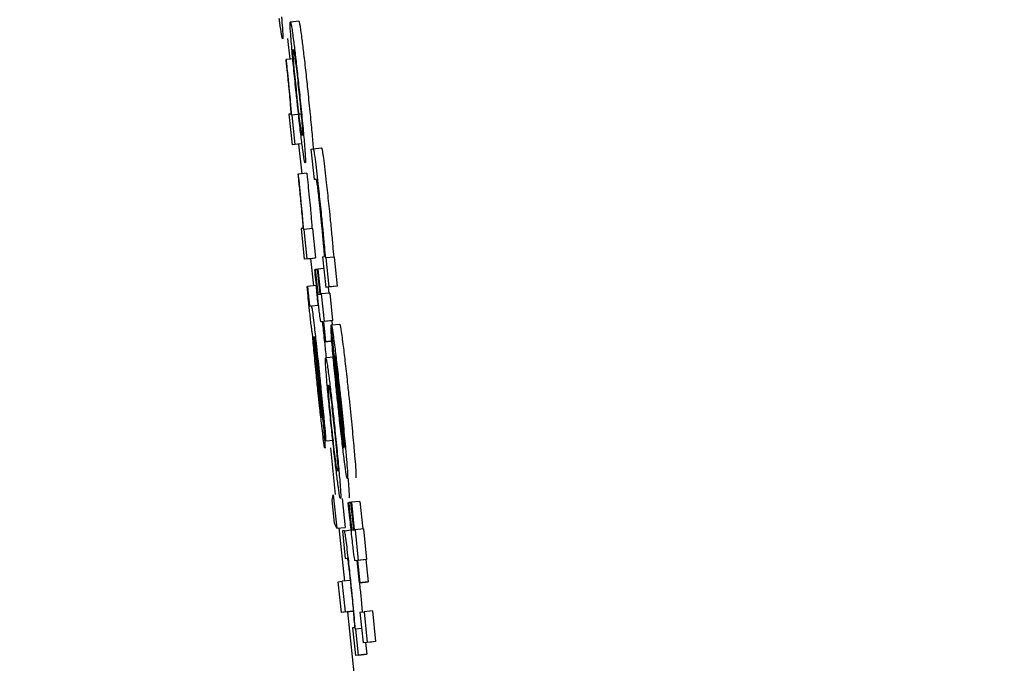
# Model space of a CAD drawing. Header units: inches. Extents: x 170 to 312, y 215 to 248.
# Tile 320 of 656: x 210.2464 to 210.2694, y 243.6562 to 243.6713. Entities that reach past the tile are written whole.
import ezdxf

# ---------------------------------------------------------------- set-up
doc = ezdxf.new("R2010")
doc.units = ezdxf.units.IN
doc.header["$LTSCALE"] = 0.25
doc.header["$MEASUREMENT"] = 0
doc.layers.add('ANNOTATIONS', color=1, linetype='Continuous')
doc.layers.add('MOTOR RH', color=7, linetype='Continuous')
doc.styles.add('ARIAL', font='arial.ttf', dxfattribs={"height": 0.09375})
doc.dimstyles.new('STANDARD$0', dxfattribs={"dimtxt": 0.09375, "dimasz": 0.09375, "dimexe": 0.03125, "dimexo": 0.046875, "dimgap": 0.09, "dimtad": 0, "dimtih": 1, "dimtoh": 1, "dimdec": 4, "dimzin": 0, "dimdsep": 46, "dimtxsty": 'ARIAL', "dimcen": 0.09, "dimadec": 0, "dimazin": 0, "dimtfac": 1, "dimtdec": 4, "dimtofl": 0, "dimtmove": 0, "dimatfit": 1, "dimfxl": 1, "dimtolj": 1, "dimtzin": 0, "dimarcsym": 0})

# ---------------------------------------------------------------- blocks, each defined once
blk = doc.blocks.new('*D28')
at = {"layer": 'ANNOTATIONS', "color": 0, "lineweight": -2, "transparency": 16777216}
for p, q in [((209.952995, 244.125047), (211.798957, 244.125047)), ((211.767707, 244.031297), (211.767707, 242.331666)), ((211.767707, 240.197174), (211.767707, 241.896805)), ((211.037182, 240.103424), (211.798957, 240.103424))]:
    blk.add_line(p, q, dxfattribs=at)
at = {"layer": 'ANNOTATIONS', "color": 0, "transparency": 16777216}
for points in [[(211.752082, 244.031297), (211.783332, 244.031297), (211.767707, 244.125047)], [(211.752082, 240.197174), (211.783332, 240.197174), (211.767707, 240.103424)]]:
    blk.add_solid(points, dxfattribs=at)
at = {"layer": 'defpoints', "color": 0, "transparency": 16777216}
for p in [(209.90612, 244.125047), (210.990307, 240.103424), (211.767707, 240.103424)]:
    blk.add_point(p, dxfattribs=at)
at = {"layer": 'ANNOTATIONS', "color": 0, "transparency": 16777216, "insert": (211.767707, 242.114236), "char_height": 0.09375, "attachment_point": 5, "style": 'ARIAL'}
blk.add_mtext('\\A1;OPENING\\PHEIGHT', dxfattribs=at)
blk = doc.blocks.new('*D29')
at = {"layer": 'ANNOTATIONS', "color": 0, "lineweight": -2, "transparency": 16777216}
for p, q in [((209.952995, 244.96103), (212.453946, 244.96103)), ((212.422696, 244.86728), (212.422696, 242.749657)), ((212.422696, 240.197174), (212.422696, 242.314797)), ((211.957527, 240.103424), (212.453946, 240.103424))]:
    blk.add_line(p, q, dxfattribs=at)
at = {"layer": 'ANNOTATIONS', "color": 0, "transparency": 16777216}
for points in [[(212.407071, 244.86728), (212.438321, 244.86728), (212.422696, 244.96103)], [(212.407071, 240.197174), (212.438321, 240.197174), (212.422696, 240.103424)]]:
    blk.add_solid(points, dxfattribs=at)
at = {"layer": 'defpoints', "color": 0, "transparency": 16777216}
for p in [(209.90612, 244.96103), (211.910652, 240.103424), (212.422696, 240.103424)]:
    blk.add_point(p, dxfattribs=at)
at = {"layer": 'ANNOTATIONS', "color": 0, "transparency": 16777216, "insert": (212.422696, 242.532227), "char_height": 0.09375, "attachment_point": 5, "style": 'ARIAL'}
blk.add_mtext('\\A1;TOTAL\\PHEIGHT', dxfattribs=at)

msp = doc.modelspace()

# ---------------------------------------------------------------- linework, layer by layer
at = {"layer": 'MOTOR RH'}
for p, q in [((210.25269, 243.671224), (210.252886, 243.671244)), ((210.252623, 243.670837), (210.252674, 243.67035)), ((210.252595, 243.670342), (210.252583, 243.670341)), ((210.252791, 243.670363), (210.252595, 243.670342)), ((210.252694, 243.669072), (210.252657, 243.669068)), ((210.252657, 243.669068), (210.252732, 243.668353)), ((210.25273, 243.669047), (210.252719, 243.669045)), ((210.252926, 243.669067), (210.25273, 243.669047)), ((210.252802, 243.668362), (210.25273, 243.669047)), ((210.252927, 243.668374), (210.252732, 243.668353)), ((210.252802, 243.668362), (210.252732, 243.668353)), ((210.252882, 243.668369), (210.252954, 243.667678)), ((210.253212, 243.6684), (210.253223, 243.668261)), ((210.253175, 243.668255), (210.253222, 243.668261)), ((210.25325, 243.667541), (210.253175, 243.668255)), ((210.253222, 243.668261), (210.253418, 243.668282)), ((210.252877, 243.66767), (210.252864, 243.667669)), ((210.253072, 243.667691), (210.252877, 243.66767)), ((210.253296, 243.667546), (210.25325, 243.667541)), ((210.252975, 243.666401), (210.252938, 243.666396)), ((210.252938, 243.666396), (210.253013, 243.665681)), ((210.253011, 243.666375), (210.253, 243.666373)), ((210.253207, 243.666395), (210.253011, 243.666375)), ((210.253083, 243.66569), (210.253011, 243.666375)), ((210.253207, 243.666395), (210.253279, 243.665711)), ((210.253208, 243.665702), (210.253013, 243.665681)), ((210.253083, 243.66569), (210.253013, 243.665681)), ((210.253083, 243.66569), (210.253279, 243.665711)), ((210.253162, 243.665697), (210.253228, 243.665061)), ((210.253279, 243.665711), (210.253208, 243.665702)), ((210.25344, 243.665739), (210.253484, 243.665745)), ((210.25344, 243.665739), (210.253515, 243.665025)), ((210.253506, 243.66571), (210.253514, 243.665711)), ((210.25371, 243.665732), (210.253514, 243.665711)), ((210.253514, 243.665711), (210.253586, 243.665034)), ((210.25371, 243.665732), (210.253781, 243.665055)), ((210.25326, 243.665438), (210.253271, 243.665439)), ((210.253322, 243.665445), (210.253271, 243.665439)), ((210.253321, 243.665446), (210.253332, 243.665447)), ((210.253382, 243.664866), (210.253321, 243.665446)), ((210.253469, 243.665462), (210.253332, 243.665447)), ((210.253332, 243.665447), (210.253393, 243.664868)), ((210.253079, 243.665045), (210.25309, 243.665046)), ((210.253285, 243.665067), (210.25309, 243.665046)), ((210.253711, 243.665046), (210.253515, 243.665025)), ((210.253586, 243.665034), (210.253515, 243.665025)), ((210.253574, 243.665031), (210.253589, 243.664889)), ((210.253781, 243.665055), (210.253586, 243.665034)), ((210.253781, 243.665055), (210.253711, 243.665046)), ((210.253339, 243.664861), (210.253382, 243.664866)), ((210.253393, 243.664868), (210.253411, 243.66487)), ((210.253607, 243.664891), (210.253411, 243.66487)), ((210.253411, 243.66487), (210.253479, 243.664227)), ((210.253607, 243.664891), (210.253674, 243.664248)), ((210.253144, 243.664585), (210.25318, 243.66459)), ((210.25318, 243.66459), (210.253348, 243.664608)), ((210.25345, 243.664223), (210.253409, 243.664218)), ((210.253409, 243.664218), (210.253409, 243.664218)), ((210.253499, 243.663754), (210.25345, 243.664223)), ((210.253657, 243.664245), (210.253461, 243.664225)), ((210.253479, 243.664227), (210.253461, 243.664225)), ((210.253461, 243.664225), (210.25351, 243.663756)), ((210.253674, 243.664248), (210.253479, 243.664227)), ((210.253674, 243.664248), (210.253657, 243.664245)), ((210.253657, 243.664245), (210.253667, 243.66415)), ((210.253646, 243.66408), (210.253637, 243.664079)), ((210.253637, 243.664079), (210.253713, 243.663364)), ((210.253941, 243.661267), (210.25364, 243.664132)), ((210.253646, 243.664148), (210.253842, 243.664168)), ((210.253229, 243.663872), (210.253238, 243.663873)), ((210.253678, 243.663773), (210.253499, 243.663754)), ((210.25351, 243.663756), (210.253499, 243.663754)), ((210.25351, 243.663756), (210.253678, 243.663774)), ((210.253281, 243.663445), (210.253339, 243.662883)), ((210.253287, 243.663487), (210.253347, 243.662899)), ((210.253514, 243.663383), (210.25371, 243.663404)), ((210.253721, 243.663365), (210.253713, 243.663364)), ((210.253949, 243.661298), (210.253725, 243.663434)), ((210.253508, 243.661437), (210.253433, 243.662152)), ((210.253508, 243.661437), (210.253704, 243.661458)), ((210.253624, 243.66128), (210.253739, 243.660184)), ((210.253666, 243.660055), (210.253689, 243.660178)), ((210.253689, 243.660178), (210.253771, 243.659401)), ((210.253896, 243.660095), (210.253967, 243.659421)), ((210.253723, 243.659515), (210.253666, 243.660055)), ((210.254042, 243.659997), (210.254053, 243.659998)), ((210.254103, 243.660004), (210.254053, 243.659998)), ((210.254103, 243.660005), (210.254114, 243.660006)), ((210.254171, 243.659361), (210.254103, 243.660005)), ((210.25431, 243.660027), (210.254114, 243.660006)), ((210.254114, 243.660006), (210.254182, 243.659363)), ((210.25431, 243.660027), (210.254378, 243.659384)), ((210.253771, 243.659401), (210.253723, 243.659515)), ((210.253771, 243.659401), (210.253967, 243.659421)), ((210.25382, 243.659406), (210.25395, 243.658167)), ((210.254395, 243.659386), (210.2542, 243.659365)), ((210.254395, 243.659386), (210.254471, 243.658671)), ((210.253951, 243.659342), (210.253904, 243.659336)), ((210.253904, 243.659336), (210.253971, 243.658693)), ((210.253951, 243.659342), (210.254109, 243.659359)), ((210.254128, 243.659355), (210.254171, 243.659361)), ((210.254182, 243.659363), (210.2542, 243.659365)), ((210.2542, 243.659365), (210.254275, 243.65865)), ((210.253971, 243.658693), (210.254017, 243.658699)), ((210.254246, 243.658647), (210.254205, 243.658641)), ((210.254205, 243.658641), (210.254205, 243.658641)), ((210.254301, 243.658126), (210.254246, 243.658647)), ((210.254453, 243.658668), (210.254257, 243.658648)), ((210.254275, 243.65865), (210.254257, 243.658648)), ((210.254257, 243.658648), (210.254312, 243.658127)), ((210.254471, 243.658671), (210.254275, 243.65865)), ((210.254471, 243.658671), (210.254453, 243.658668)), ((210.254453, 243.658668), (210.254508, 243.658147)), ((210.253805, 243.658149), (210.253901, 243.658162)), ((210.25388, 243.657435), (210.253805, 243.658149)), ((210.254097, 243.658182), (210.253901, 243.658162)), ((210.253976, 243.657447), (210.253901, 243.658162)), ((210.254497, 243.658146), (210.254301, 243.658126)), ((210.254312, 243.658127), (210.254301, 243.658126)), ((210.254312, 243.658127), (210.254508, 243.658147)), ((210.254508, 243.658147), (210.254497, 243.658146)), ((210.254352, 243.657635), (210.254369, 243.657444)), ((210.254076, 243.657455), (210.25388, 243.657435)), ((210.253976, 243.657447), (210.25388, 243.657435)), ((210.253976, 243.657447), (210.254172, 243.657467)), ((210.254025, 243.65745), (210.254332, 243.654521)), ((210.254172, 243.657467), (210.254076, 243.657455)), ((210.254313, 243.657437), (210.25441, 243.65745)), ((210.254313, 243.657437), (210.254388, 243.656723)), ((210.254605, 243.65747), (210.25441, 243.65745)), ((210.25441, 243.65745), (210.254485, 243.656735)), ((210.254605, 243.65747), (210.25468, 243.656755)), ((210.254186, 243.657078), (210.254142, 243.657072)), ((210.254142, 243.657072), (210.254209, 243.656429)), ((210.254216, 243.657047), (210.254207, 243.657046)), ((210.254352, 243.657062), (210.254216, 243.657047)), ((210.25428, 243.656438), (210.254216, 243.657047)), ((210.254584, 243.656743), (210.254388, 243.656723)), ((210.254485, 243.656735), (210.254388, 243.656723)), ((210.254447, 243.656729), (210.254476, 243.656458)), ((210.25468, 243.656755), (210.254485, 243.656735)), ((210.25468, 243.656755), (210.254584, 243.656743)), ((210.254405, 243.656449), (210.254209, 243.656429)), ((210.25428, 243.656438), (210.254209, 243.656429)), ((210.25428, 243.656438), (210.254476, 243.656458)), ((210.254476, 243.656458), (210.254405, 243.656449))]:
    msp.add_line(p, q, dxfattribs=at)
for points, knots in [([(210.25248, 243.671344), (210.252488, 243.67125), (210.252508, 243.671013), (210.252515, 243.67085), (210.25251, 243.670833), (210.252507, 243.670825)], [0, 0, 0, 0, 0.27645, 0.692135, 1, 1, 1, 1]), ([(210.252507, 243.670825), (210.2525, 243.670841), (210.252488, 243.67087), (210.252454, 243.671109), (210.252433, 243.671273), (210.252429, 243.671304)], [0, 0, 0, 0, 0.524418, 0.909795, 1, 1, 1, 1]), ([(210.25271, 243.670765), (210.252703, 243.670847), (210.252686, 243.671072), (210.252682, 243.671204), (210.252688, 243.671218), (210.25269, 243.671224)], [0, 0, 0, 0, 0.264169, 0.72667, 1, 1, 1, 1]), ([(210.25269, 243.671224), (210.252697, 243.671211), (210.252709, 243.671187), (210.252746, 243.670912), (210.252762, 243.670792)], [0, 0, 0, 0, 0.564784, 1, 1, 1, 1]), ([(210.252886, 243.671244), (210.252892, 243.671231), (210.252905, 243.671208), (210.252942, 243.670932), (210.252958, 243.670812)], [0, 0, 0, 0, 0.564776, 1, 1, 1, 1]), ([(210.252825, 243.669575), (210.252807, 243.669746), (210.252771, 243.67009), (210.252732, 243.670502), (210.252716, 243.67069), (210.25271, 243.670765)], [0, 0, 0, 0, 0.37428, 0.75093, 1, 1, 1, 1]), ([(210.252762, 243.670792), (210.252776, 243.670685), (210.252802, 243.670472), (210.252852, 243.670034), (210.252884, 243.66973), (210.2529, 243.669584)], [0, 0, 0, 0, 0.341491, 0.684238, 1, 1, 1, 1]), ([(210.252958, 243.670812), (210.252971, 243.670706), (210.252998, 243.670493), (210.253047, 243.670054), (210.25308, 243.66975), (210.253095, 243.669605)], [0, 0, 0, 0, 0.341502, 0.684244, 1, 1, 1, 1]), ([(210.252767, 243.670297), (210.252762, 243.670364), (210.252748, 243.670549), (210.252753, 243.670577), (210.252757, 243.67058), (210.252758, 243.670581)], [0, 0, 0, 0, 0.333361, 0.921926, 1, 1, 1, 1]), ([(210.252758, 243.670581), (210.252761, 243.670575), (210.252768, 243.670563), (210.252786, 243.670454), (210.252802, 243.670334), (210.252804, 243.670319)], [0, 0, 0, 0, 0.408967, 0.922235, 1, 1, 1, 1]), ([(210.252583, 243.670341), (210.252585, 243.670315), (210.252591, 243.670265), (210.252599, 243.670183), (210.252605, 243.670126), (210.252609, 243.670095)], [0, 0, 0, 0, 0.309537, 0.618739, 1, 1, 1, 1]), ([(210.252624, 243.670078), (210.252616, 243.670154), (210.252606, 243.670243), (210.252597, 243.67033), (210.252595, 243.670342)], [0, 0, 0, 0, 0.865376, 1, 1, 1, 1]), ([(210.252836, 243.669576), (210.252826, 243.669674), (210.252805, 243.66987), (210.252781, 243.670123), (210.252771, 243.670242), (210.252767, 243.670297)], [0, 0, 0, 0, 0.348181, 0.697432, 1, 1, 1, 1]), ([(210.252804, 243.670319), (210.252812, 243.670256), (210.252828, 243.670132), (210.252859, 243.669863), (210.252879, 243.669672), (210.252889, 243.669579)], [0, 0, 0, 0, 0.339056, 0.680161, 1, 1, 1, 1]), ([(210.252609, 243.670095), (210.252622, 243.66997), (210.252645, 243.669744), (210.252673, 243.669453), (210.252683, 243.669328), (210.252688, 243.669267)], [0, 0, 0, 0, 0.390526, 0.705998, 1, 1, 1, 1]), ([(210.252719, 243.669045), (210.25271, 243.669155), (210.252697, 243.669327), (210.252665, 243.669678), (210.25264, 243.669923), (210.252626, 243.670058), (210.252624, 243.670078)], [0, 0, 0, 0, 0.447428, 0.699992, 0.954886, 1, 1, 1, 1]), ([(210.25296, 243.668383), (210.252946, 243.668498), (210.252917, 243.668729), (210.252868, 243.669167), (210.252838, 243.669455), (210.252825, 243.669575)], [0, 0, 0, 0, 0.3678999, 0.7377895, 1, 1, 1, 1]), ([(210.252919, 243.668852), (210.25291, 243.668923), (210.252892, 243.669066), (210.252861, 243.669336), (210.252843, 243.66951), (210.252836, 243.669576)], [0, 0, 0, 0, 0.3817879, 0.767048, 1, 1, 1, 1]), ([(210.252889, 243.669579), (210.252903, 243.669448), (210.252926, 243.669227), (210.252951, 243.66896), (210.252967, 243.668758), (210.252976, 243.668598), (210.252971, 243.668584), (210.252968, 243.668574)], [0, 0, 0, 0, 0.191752, 0.321579, 0.451258, 0.660125, 1, 1, 1, 1]), ([(210.2529, 243.669584), (210.252918, 243.669402), (210.252956, 243.669038), (210.252995, 243.668624), (210.253011, 243.668441), (210.253016, 243.668379)], [0, 0, 0, 0, 0.395803, 0.794663, 1, 1, 1, 1]), ([(210.253095, 243.669605), (210.253114, 243.669423), (210.253152, 243.669058), (210.253191, 243.668645), (210.253207, 243.668462), (210.253212, 243.6684)], [0, 0, 0, 0, 0.395797, 0.794651, 1, 1, 1, 1]), ([(210.252688, 243.669267), (210.252692, 243.669222), (210.252702, 243.669082), (210.252697, 243.669076), (210.252694, 243.669072)], [0, 0, 0, 0, 0.3237056, 1, 1, 1, 1]), ([(210.252968, 243.668574), (210.252965, 243.668579), (210.252957, 243.668589), (210.25294, 243.668691), (210.252922, 243.66883), (210.252919, 243.668852)], [0, 0, 0, 0, 0.374945, 0.89722, 1, 1, 1, 1]), ([(210.253036, 243.667932), (210.253032, 243.667938), (210.253022, 243.667954), (210.252995, 243.668114), (210.252967, 243.668332), (210.25296, 243.668383)], [0, 0, 0, 0, 0.332309, 0.844563, 1, 1, 1, 1]), ([(210.253016, 243.668379), (210.253023, 243.668297), (210.25304, 243.668078), (210.253044, 243.66795), (210.253038, 243.667937), (210.253036, 243.667932)], [0, 0, 0, 0, 0.271127, 0.727307, 1, 1, 1, 1]), ([(210.253222, 243.668261), (210.253228, 243.66825), (210.253236, 243.668232), (210.253264, 243.668035), (210.253296, 243.667773), (210.253338, 243.667403), (210.253367, 243.667129), (210.253384, 243.666966)], [0, 0, 0, 0, 0.294698, 0.462653, 0.632, 0.780784, 1, 1, 1, 1]), ([(210.253418, 243.668282), (210.253423, 243.66827), (210.253431, 243.668253), (210.25346, 243.668056), (210.253492, 243.667794), (210.253534, 243.667424), (210.253563, 243.66715), (210.25358, 243.666986)], [0, 0, 0, 0, 0.294698, 0.462664, 0.631999, 0.780782, 1, 1, 1, 1]), ([(210.252864, 243.667669), (210.252866, 243.667643), (210.252872, 243.667593), (210.25288, 243.667511), (210.252886, 243.667454), (210.25289, 243.667423)], [0, 0, 0, 0, 0.309538, 0.618714, 1, 1, 1, 1]), ([(210.252905, 243.667406), (210.252897, 243.667483), (210.252887, 243.667571), (210.252878, 243.667658), (210.252877, 243.66767)], [0, 0, 0, 0, 0.86542, 1, 1, 1, 1]), ([(210.253072, 243.667691), (210.253077, 243.667647), (210.253086, 243.66756), (210.253096, 243.667471), (210.253101, 243.667427)], [0, 0, 0, 0, 0.498424, 1, 1, 1, 1]), ([(210.253392, 243.666785), (210.253382, 243.666884), (210.253364, 243.667052), (210.25334, 243.667267), (210.25332, 243.667421), (210.253304, 243.667531), (210.253299, 243.667541), (210.253296, 243.667546)], [0, 0, 0, 0, 0.21613, 0.367422, 0.519132, 0.712339, 1, 1, 1, 1]), ([(210.25289, 243.667423), (210.252903, 243.667298), (210.252926, 243.667072), (210.252954, 243.666781), (210.252964, 243.666656), (210.252969, 243.666595)], [0, 0, 0, 0, 0.390521, 0.705993, 1, 1, 1, 1]), ([(210.253, 243.666373), (210.252991, 243.666483), (210.252978, 243.666655), (210.252946, 243.667006), (210.252921, 243.667251), (210.252907, 243.667386), (210.252905, 243.667406)], [0, 0, 0, 0, 0.447433, 0.699983, 0.954886, 1, 1, 1, 1]), ([(210.253101, 243.667427), (210.253111, 243.667326), (210.253132, 243.667126), (210.253162, 243.666806), (210.253182, 243.666569), (210.253192, 243.666439), (210.253196, 243.666394)], [0, 0, 0, 0, 0.222545, 0.444524, 0.808274, 1, 1, 1, 1]), ([(210.25358, 243.666986), (210.253589, 243.6669), (210.253612, 243.666686), (210.253632, 243.666482), (210.253644, 243.666362)], [0, 0, 0, 0, 0.404684, 1, 1, 1, 1]), ([(210.253384, 243.666966), (210.253394, 243.666879), (210.253416, 243.666665), (210.253436, 243.666462), (210.253448, 243.666341)], [0, 0, 0, 0, 0.404689, 1, 1, 1, 1]), ([(210.253466, 243.666029), (210.253455, 243.666144), (210.253438, 243.666336), (210.25341, 243.666621), (210.253396, 243.666755), (210.253392, 243.666785)], [0, 0, 0, 0, 0.532556, 0.893225, 1, 1, 1, 1]), ([(210.252969, 243.666595), (210.252973, 243.66655), (210.252983, 243.66641), (210.252978, 243.666404), (210.252975, 243.666401)], [0, 0, 0, 0, 0.3237364, 1, 1, 1, 1]), ([(210.253448, 243.666341), (210.25346, 243.666213), (210.253482, 243.665983), (210.253498, 243.665794), (210.253506, 243.66571)], [0, 0, 0, 0, 0.555, 1, 1, 1, 1]), ([(210.253644, 243.666362), (210.253656, 243.666234), (210.253678, 243.666003), (210.253694, 243.665815), (210.253701, 243.665731)], [0, 0, 0, 0, 0.554994, 1, 1, 1, 1]), ([(210.253484, 243.665745), (210.253485, 243.665755), (210.253486, 243.665775), (210.253477, 243.665897), (210.253469, 243.665992), (210.253466, 243.666029)], [0, 0, 0, 0, 0.383147, 0.764171, 1, 1, 1, 1]), ([(210.253309, 243.664972), (210.253301, 243.66505), (210.253284, 243.665206), (210.253268, 243.66536), (210.25326, 243.665438)], [0, 0, 0, 0, 0.4990894, 1, 1, 1, 1]), ([(210.253271, 243.665439), (210.253274, 243.665413), (210.253279, 243.665361), (210.253287, 243.665282), (210.253293, 243.665229), (210.253296, 243.665202)], [0, 0, 0, 0, 0.336904, 0.667004, 1, 1, 1, 1]), ([(210.253296, 243.665202), (210.253299, 243.665173), (210.253306, 243.665103), (210.253316, 243.665011), (210.253322, 243.664962), (210.253324, 243.664946)], [0, 0, 0, 0, 0.315412, 0.763016, 1, 1, 1, 1]), ([(210.253127, 243.664572), (210.253121, 243.664633), (210.253104, 243.664792), (210.253089, 243.664948), (210.253079, 243.665045)], [0, 0, 0, 0, 0.381526, 1, 1, 1, 1]), ([(210.25309, 243.665046), (210.253093, 243.665012), (210.253098, 243.664959), (210.253106, 243.664883), (210.25311, 243.664843), (210.253112, 243.664823)], [0, 0, 0, 0, 0.4881617, 0.7401577, 1, 1, 1, 1]), ([(210.253285, 243.665067), (210.253289, 243.665032), (210.253294, 243.66498), (210.253301, 243.664904), (210.253306, 243.664864), (210.253308, 243.664843)], [0, 0, 0, 0, 0.488228, 0.74209, 1, 1, 1, 1]), ([(210.253351, 243.664584), (210.253347, 243.664619), (210.253339, 243.664689), (210.253325, 243.664819), (210.253315, 243.664915), (210.253309, 243.664972)], [0, 0, 0, 0, 0.283163, 0.566682, 1, 1, 1, 1]), ([(210.253324, 243.664946), (210.253326, 243.66493), (210.253332, 243.664882), (210.253337, 243.664864), (210.253339, 243.664862), (210.253339, 243.664861)], [0, 0, 0, 0, 0.216952, 0.649492, 1, 1, 1, 1]), ([(210.253112, 243.664823), (210.253115, 243.664798), (210.253119, 243.664753), (210.253126, 243.664694), (210.253133, 243.664644), (210.25314, 243.664591), (210.253142, 243.664588), (210.253144, 243.664585)], [0, 0, 0, 0, 0.139406, 0.255505, 0.371522, 0.556549, 1, 1, 1, 1]), ([(210.253308, 243.664843), (210.25331, 243.664819), (210.253315, 243.664773), (210.253322, 243.664714), (210.253328, 243.664664), (210.253336, 243.664612), (210.253338, 243.664608), (210.25334, 243.664606)], [0, 0, 0, 0, 0.139385, 0.25622, 0.371648, 0.556643, 1, 1, 1, 1]), ([(210.253206, 243.66393), (210.253203, 243.663948), (210.253197, 243.663978), (210.25318, 243.664104), (210.253162, 243.664254), (210.253144, 243.664417), (210.253132, 243.664523), (210.253127, 243.664572)], [0, 0, 0, 0, 0.318933, 0.5035, 0.689701, 0.856443, 1, 1, 1, 1]), ([(210.25318, 243.66459), (210.253184, 243.664579), (210.25319, 243.664561), (210.253215, 243.664381), (210.253248, 243.664107), (210.253299, 243.663654), (210.253338, 243.663281), (210.253362, 243.663056)], [0, 0, 0, 0, 0.208164, 0.351386, 0.494856, 0.694319, 1, 1, 1, 1]), ([(210.253384, 243.664313), (210.25338, 243.664349), (210.253371, 243.664415), (210.253357, 243.66453), (210.253351, 243.664584)], [0, 0, 0, 0, 0.536284, 1, 1, 1, 1]), ([(210.253409, 243.664218), (210.253407, 243.66422), (210.253403, 243.664222), (210.253397, 243.664239), (210.253388, 243.664288), (210.253384, 243.664313)], [0, 0, 0, 0, 0.3920673, 0.6927887, 1, 1, 1, 1]), ([(210.253432, 243.664221), (210.253435, 243.664198), (210.253451, 243.664068), (210.253484, 243.663771), (210.253512, 243.663505), (210.253525, 243.663384)], [0, 0, 0, 0, 0.103766, 0.594176, 1, 1, 1, 1]), ([(210.253683, 243.663475), (210.253674, 243.663571), (210.253654, 243.663802), (210.25364, 243.663996), (210.253638, 243.664058), (210.253637, 243.664079)], [0, 0, 0, 0, 0.3250251, 0.780308, 1, 1, 1, 1]), ([(210.25364, 243.664132), (210.253641, 243.664135), (210.253643, 243.664143), (210.253645, 243.664146), (210.253646, 243.664148)], [0, 0, 0, 0, 0.499983, 1, 1, 1, 1]), ([(210.253646, 243.664148), (210.25365, 243.664141), (210.253658, 243.664125), (210.253684, 243.663962), (210.253711, 243.663749), (210.253721, 243.663678)], [0, 0, 0, 0, 0.301474, 0.767504, 1, 1, 1, 1]), ([(210.253842, 243.664168), (210.253845, 243.664162), (210.253854, 243.664145), (210.25388, 243.663983), (210.253907, 243.663769), (210.253916, 243.663698)], [0, 0, 0, 0, 0.301425, 0.767359, 1, 1, 1, 1]), ([(210.253339, 243.662555), (210.253325, 243.662694), (210.253291, 243.663023), (210.253243, 243.663515), (210.253219, 243.66379), (210.253206, 243.66393)], [0, 0, 0, 0, 0.267267, 0.629525, 1, 1, 1, 1]), ([(210.253235, 243.663741), (210.253232, 243.663771), (210.253227, 243.663843), (210.253227, 243.663869), (210.253228, 243.663872), (210.253229, 243.663872)], [0, 0, 0, 0, 0.368859, 0.91033, 1, 1, 1, 1]), ([(210.253238, 243.663873), (210.253245, 243.663805), (210.253258, 243.663667), (210.253273, 243.66352), (210.253281, 243.663445)], [0, 0, 0, 0, 0.495841, 1, 1, 1, 1]), ([(210.253253, 243.663879), (210.253252, 243.663874), (210.253251, 243.663867), (210.253256, 243.663807), (210.253259, 243.663767), (210.253261, 243.663753)], [0, 0, 0, 0, 0.5604487, 0.835955, 1, 1, 1, 1]), ([(210.253354, 243.663032), (210.253339, 243.663173), (210.253317, 243.663381), (210.253288, 243.663638), (210.25327, 243.663783), (210.253258, 243.663868), (210.253255, 243.663875), (210.253253, 243.663879)], [0, 0, 0, 0, 0.342571, 0.509586, 0.678219, 0.82403, 1, 1, 1, 1]), ([(210.253272, 243.663323), (210.253265, 243.663401), (210.25325, 243.663559), (210.25324, 243.66368), (210.253235, 243.663741)], [0, 0, 0, 0, 0.489749, 1, 1, 1, 1]), ([(210.253261, 243.663753), (210.253263, 243.663728), (210.253267, 243.66368), (210.253276, 243.66359), (210.253283, 243.663524), (210.253287, 243.663487)], [0, 0, 0, 0, 0.302523, 0.604492, 1, 1, 1, 1]), ([(210.253721, 243.663678), (210.253736, 243.663552), (210.253767, 243.663299), (210.253818, 243.662838), (210.25385, 243.662538), (210.253864, 243.662411)], [0, 0, 0, 0, 0.365626, 0.7315, 1, 1, 1, 1]), ([(210.253916, 243.663698), (210.253932, 243.663572), (210.253963, 243.66332), (210.254014, 243.662858), (210.254046, 243.662558), (210.254059, 243.662431)], [0, 0, 0, 0, 0.365352, 0.731519, 1, 1, 1, 1]), ([(210.253335, 243.662705), (210.253326, 243.662784), (210.253304, 243.662999), (210.253285, 243.663197), (210.253272, 243.663323)], [0, 0, 0, 0, 0.364579, 1, 1, 1, 1]), ([(210.253534, 243.662925), (210.253528, 243.663006), (210.25351, 243.663231), (210.253506, 243.663363), (210.253512, 243.663378), (210.253514, 243.663383)], [0, 0, 0, 0, 0.264153, 0.72667, 1, 1, 1, 1]), ([(210.253514, 243.663383), (210.253521, 243.66337), (210.253533, 243.663347), (210.253571, 243.663071), (210.253587, 243.662951)], [0, 0, 0, 0, 0.564776, 1, 1, 1, 1]), ([(210.253796, 243.662334), (210.253782, 243.662467), (210.253748, 243.662793), (210.253709, 243.663187), (210.253689, 243.663408), (210.253683, 243.663475)], [0, 0, 0, 0, 0.326174, 0.798295, 1, 1, 1, 1]), ([(210.253713, 243.663364), (210.253716, 243.66332), (210.253722, 243.66323), (210.253732, 243.663099), (210.253738, 243.663033)], [0, 0, 0, 0, 0.49577, 1, 1, 1, 1]), ([(210.253725, 243.663434), (210.253732, 243.6634), (210.253742, 243.663348), (210.253771, 243.663134), (210.253801, 243.662883), (210.25383, 243.662619), (210.253847, 243.662458), (210.253855, 243.662391)], [0, 0, 0, 0, 0.336461, 0.526314, 0.717726, 0.883096, 1, 1, 1, 1]), ([(210.253339, 243.662883), (210.253351, 243.662757), (210.253373, 243.662546), (210.253398, 243.66229), (210.253408, 243.662183), (210.253412, 243.662145)], [0, 0, 0, 0, 0.4869434, 0.8171112, 1, 1, 1, 1]), ([(210.253347, 243.662899), (210.253366, 243.662719), (210.253403, 243.662356), (210.253437, 243.662012), (210.253454, 243.661838)], [0, 0, 0, 0, 0.495935, 1, 1, 1, 1]), ([(210.253433, 243.662152), (210.253434, 243.662161), (210.253435, 243.662177), (210.253427, 243.662292), (210.253412, 243.662465), (210.253386, 243.66272), (210.253366, 243.66292), (210.253354, 243.663032)], [0, 0, 0, 0, 0.2248064, 0.3834996, 0.5429918, 0.7417548, 1, 1, 1, 1]), ([(210.253362, 243.663056), (210.253376, 243.662921), (210.253412, 243.662578), (210.253454, 243.662157), (210.253476, 243.661926), (210.253481, 243.661864)], [0, 0, 0, 0, 0.319042, 0.817078, 1, 1, 1, 1]), ([(210.253649, 243.661734), (210.253632, 243.661905), (210.253596, 243.662249), (210.253557, 243.662661), (210.253541, 243.66285), (210.253534, 243.662925)], [0, 0, 0, 0, 0.374272, 0.750917, 1, 1, 1, 1]), ([(210.253587, 243.662951), (210.2536, 243.662845), (210.253627, 243.662632), (210.253676, 243.662193), (210.253709, 243.661889), (210.253724, 243.661743)], [0, 0, 0, 0, 0.341496, 0.683919, 1, 1, 1, 1]), ([(210.253738, 243.663033), (210.253742, 243.662993), (210.25375, 243.662899), (210.253761, 243.662787), (210.253767, 243.662723)], [0, 0, 0, 0, 0.4256126, 1, 1, 1, 1]), ([(210.253393, 243.66218), (210.253385, 243.66225), (210.253366, 243.662409), (210.253346, 243.662599), (210.253335, 243.662705)], [0, 0, 0, 0, 0.438021, 1, 1, 1, 1]), ([(210.253591, 243.662456), (210.253586, 243.662523), (210.253573, 243.662709), (210.253577, 243.662736), (210.253582, 243.66274), (210.253582, 243.66274)], [0, 0, 0, 0, 0.333375, 0.921927, 1, 1, 1, 1]), ([(210.253582, 243.66274), (210.253585, 243.662735), (210.253593, 243.662722), (210.253611, 243.662614), (210.253627, 243.662494), (210.253629, 243.662478)], [0, 0, 0, 0, 0.408953, 0.922237, 1, 1, 1, 1]), ([(210.253767, 243.662723), (210.25377, 243.66269), (210.253777, 243.662624), (210.25379, 243.662497), (210.2538, 243.662404), (210.253806, 243.662347)], [0, 0, 0, 0, 0.273636, 0.547536, 1, 1, 1, 1]), ([(210.253444, 243.661614), (210.253435, 243.661691), (210.253412, 243.66188), (210.253376, 243.662214), (210.25335, 243.662456), (210.253339, 243.662555)], [0, 0, 0, 0, 0.285642, 0.706286, 1, 1, 1, 1]), ([(210.25366, 243.661735), (210.25365, 243.661833), (210.25363, 243.66203), (210.253606, 243.662282), (210.253596, 243.662401), (210.253591, 243.662456)], [0, 0, 0, 0, 0.347823, 0.697264, 1, 1, 1, 1]), ([(210.253629, 243.662478), (210.253637, 243.662416), (210.253653, 243.662291), (210.253683, 243.662022), (210.253704, 243.661831), (210.253713, 243.661739)], [0, 0, 0, 0, 0.339074, 0.680163, 1, 1, 1, 1]), ([(210.253855, 243.662391), (210.253868, 243.66226), (210.253895, 243.662001), (210.253915, 243.661788), (210.253925, 243.661683)], [0, 0, 0, 0, 0.505216, 1, 1, 1, 1]), ([(210.253864, 243.662411), (210.253885, 243.662202), (210.253929, 243.661782), (210.253971, 243.661332), (210.253989, 243.661129), (210.253994, 243.661072)], [0, 0, 0, 0, 0.417909, 0.8384967, 1, 1, 1, 1]), ([(210.254059, 243.662431), (210.254081, 243.662222), (210.254125, 243.661802), (210.254167, 243.661352), (210.254185, 243.661149), (210.25419, 243.661093)], [0, 0, 0, 0, 0.4177227, 0.8384352, 1, 1, 1, 1]), ([(210.253422, 243.661981), (210.253419, 243.661988), (210.253416, 243.662), (210.253403, 243.662093), (210.253395, 243.662158), (210.253393, 243.66218)], [0, 0, 0, 0, 0.492118, 0.825549, 1, 1, 1, 1]), ([(210.253412, 243.662145), (210.253415, 243.662105), (210.253422, 243.662024), (210.253423, 243.661984), (210.253422, 243.661982), (210.253422, 243.661981)], [0, 0, 0, 0, 0.412628, 0.826354, 1, 1, 1, 1]), ([(210.253943, 243.661032), (210.253927, 243.661158), (210.253897, 243.66141), (210.253844, 243.661884), (210.253811, 243.662196), (210.253796, 243.662334)], [0, 0, 0, 0, 0.358217, 0.7168275, 1, 1, 1, 1]), ([(210.253806, 243.662347), (210.253813, 243.662275), (210.253832, 243.662098), (210.25385, 243.661933), (210.253861, 243.661836)], [0, 0, 0, 0, 0.40598, 1, 1, 1, 1]), ([(210.253454, 243.661838), (210.25346, 243.661776), (210.253476, 243.661607), (210.253485, 243.66149), (210.253491, 243.661417)], [0, 0, 0, 0, 0.371621, 1, 1, 1, 1]), ([(210.253481, 243.661864), (210.253489, 243.661773), (210.253505, 243.66159), (210.253513, 243.661458), (210.25351, 243.661444), (210.253508, 243.661437)], [0, 0, 0, 0, 0.34418, 0.688301, 1, 1, 1, 1]), ([(210.253785, 243.660542), (210.253771, 243.660657), (210.253742, 243.660888), (210.253693, 243.661327), (210.253662, 243.661615), (210.253649, 243.661734)], [0, 0, 0, 0, 0.368182, 0.738105, 1, 1, 1, 1]), ([(210.253743, 243.661012), (210.253734, 243.661083), (210.253716, 243.661226), (210.253686, 243.661496), (210.253667, 243.66167), (210.25366, 243.661735)], [0, 0, 0, 0, 0.381993, 0.7666, 1, 1, 1, 1]), ([(210.253713, 243.661739), (210.253727, 243.661607), (210.25375, 243.661386), (210.253775, 243.661119), (210.253792, 243.660918), (210.253801, 243.660758), (210.253796, 243.660743), (210.253792, 243.660734)], [0, 0, 0, 0, 0.191766, 0.3216, 0.451285, 0.660068, 1, 1, 1, 1]), ([(210.253724, 243.661743), (210.253743, 243.661562), (210.253781, 243.661197), (210.25382, 243.660784), (210.253835, 243.660601), (210.253841, 243.660539)], [0, 0, 0, 0, 0.395799, 0.794665, 1, 1, 1, 1]), ([(210.253861, 243.661836), (210.253868, 243.661777), (210.253886, 243.661629), (210.253899, 243.661525), (210.253907, 243.661462)], [0, 0, 0, 0, 0.395907, 1, 1, 1, 1]), ([(210.253496, 243.661266), (210.253492, 243.661276), (210.253486, 243.661295), (210.253464, 243.661449), (210.253449, 243.661573), (210.253444, 243.661614)], [0, 0, 0, 0, 0.44587, 0.812569, 1, 1, 1, 1]), ([(210.253907, 243.661462), (210.253913, 243.661418), (210.253929, 243.661307), (210.253937, 243.661282), (210.253941, 243.661267)], [0, 0, 0, 0, 0.396586, 1, 1, 1, 1]), ([(210.253925, 243.661683), (210.25393, 243.661618), (210.253945, 243.661443), (210.253949, 243.661349), (210.253949, 243.661309), (210.253949, 243.661298)], [0, 0, 0, 0, 0.298217, 0.802728, 1, 1, 1, 1]), ([(210.253491, 243.661417), (210.253494, 243.661381), (210.2535, 243.661285), (210.253498, 243.661273), (210.253496, 243.661266)], [0, 0, 0, 0, 0.37756, 1, 1, 1, 1]), ([(210.253792, 243.660734), (210.253789, 243.660738), (210.253782, 243.660749), (210.253764, 243.660851), (210.253746, 243.660989), (210.253743, 243.661012)], [0, 0, 0, 0, 0.374945, 0.897196, 1, 1, 1, 1]), ([(210.254021, 243.660553), (210.254014, 243.660569), (210.254002, 243.660598), (210.253968, 243.660836), (210.253947, 243.661001), (210.253943, 243.661032)], [0, 0, 0, 0, 0.524373, 0.909627, 1, 1, 1, 1]), ([(210.253994, 243.661072), (210.254002, 243.660978), (210.254021, 243.660741), (210.254029, 243.660577), (210.254023, 243.66056), (210.254021, 243.660553)], [0, 0, 0, 0, 0.276432, 0.692176, 1, 1, 1, 1]), ([(210.25419, 243.661093), (210.254198, 243.660998), (210.254217, 243.660761), (210.254224, 243.660598), (210.254219, 243.660581), (210.254217, 243.660573)], [0, 0, 0, 0, 0.276575, 0.69221, 1, 1, 1, 1]), ([(210.253861, 243.660091), (210.253857, 243.660097), (210.253847, 243.660113), (210.25382, 243.660274), (210.253792, 243.660491), (210.253785, 243.660542)], [0, 0, 0, 0, 0.332333, 0.844706, 1, 1, 1, 1]), ([(210.253841, 243.660539), (210.253847, 243.660457), (210.253865, 243.660237), (210.253868, 243.660109), (210.253863, 243.660096), (210.253861, 243.660091)], [0, 0, 0, 0, 0.271126, 0.727289, 1, 1, 1, 1]), ([(210.254037, 243.660559), (210.254043, 243.660477), (210.25406, 243.660258), (210.254064, 243.66013), (210.254059, 243.660117), (210.254057, 243.660112)], [0, 0, 0, 0, 0.271127, 0.727308, 1, 1, 1, 1]), ([(210.254096, 243.65948), (210.254088, 243.659556), (210.25407, 243.659729), (210.254052, 243.659901), (210.254042, 243.659997)], [0, 0, 0, 0, 0.440299, 1, 1, 1, 1]), ([(210.254053, 243.659998), (210.254058, 243.659955), (210.254067, 243.659868), (210.254076, 243.659779), (210.25408, 243.659734)], [0, 0, 0, 0, 0.498333, 1, 1, 1, 1]), ([(210.25408, 243.659734), (210.254084, 243.659698), (210.254093, 243.659617), (210.254104, 243.659517), (210.25411, 243.659465), (210.254112, 243.65945)], [0, 0, 0, 0, 0.356404, 0.809189, 1, 1, 1, 1]), ([(210.254143, 243.659048), (210.254135, 243.659116), (210.25412, 243.659257), (210.254104, 243.659405), (210.254096, 243.65948)], [0, 0, 0, 0, 0.490638, 1, 1, 1, 1]), ([(210.254112, 243.65945), (210.254114, 243.659434), (210.254119, 243.659394), (210.254125, 243.659361), (210.254127, 243.659358), (210.254128, 243.659355)], [0, 0, 0, 0, 0.19183, 0.490839, 1, 1, 1, 1]), ([(210.254099, 243.658177), (210.254083, 243.658328), (210.254056, 243.658585), (210.254018, 243.658912), (210.253989, 243.659148), (210.253963, 243.659318), (210.253955, 243.659333), (210.253951, 243.659342)], [0, 0, 0, 0, 0.212814, 0.361089, 0.509795, 0.704435, 1, 1, 1, 1]), ([(210.254179, 243.658747), (210.254174, 243.658786), (210.254164, 243.658862), (210.25415, 243.658987), (210.254143, 243.659048)], [0, 0, 0, 0, 0.513864, 1, 1, 1, 1]), ([(210.254017, 243.658699), (210.254021, 243.65869), (210.254027, 243.658678), (210.254048, 243.658523), (210.254066, 243.658371), (210.254086, 243.658192), (210.254099, 243.658072), (210.254105, 243.658014)], [0, 0, 0, 0, 0.413248, 0.568848, 0.725744, 0.865889, 1, 1, 1, 1]), ([(210.254205, 243.658641), (210.254203, 243.658643), (210.254199, 243.658646), (210.254192, 243.658664), (210.254184, 243.658719), (210.254179, 243.658747)], [0, 0, 0, 0, 0.3909991, 0.6914593, 1, 1, 1, 1]), ([(210.254156, 243.657614), (210.254149, 243.657689), (210.254131, 243.657868), (210.254111, 243.658063), (210.254099, 243.658177)], [0, 0, 0, 0, 0.415639, 1, 1, 1, 1]), ([(210.254105, 243.658014), (210.254114, 243.657928), (210.254132, 243.657756), (210.254154, 243.65752), (210.254165, 243.657397), (210.25417, 243.657333)], [0, 0, 0, 0, 0.324284, 0.647812, 1, 1, 1, 1]), ([(210.254302, 243.658126), (210.254308, 243.658069), (210.254326, 243.6579), (210.254341, 243.657741), (210.254352, 243.657635)], [0, 0, 0, 0, 0.332399, 1, 1, 1, 1]), ([(210.254207, 243.657046), (210.2542, 243.657129), (210.254186, 243.657297), (210.254166, 243.657507), (210.254156, 243.657614)], [0, 0, 0, 0, 0.493602, 1, 1, 1, 1]), ([(210.25417, 243.657333), (210.254177, 243.657248), (210.254188, 243.657108), (210.254187, 243.657086), (210.254186, 243.657078)], [0, 0, 0, 0, 0.611118, 1, 1, 1, 1])]:
    msp.add_open_spline(points, degree=3, knots=knots, dxfattribs=at)

# ---------------------------------------------------------------- dimensions: what is measured, and where the dimension line sits
at = {"layer": 'ANNOTATIONS'}
for base, p1, p2, text, picture, middle in [((212.422696, 240.103424), (209.90612, 244.96103), (211.910652, 240.103424), 'TOTAL\\PHEIGHT', '*D29', (212.422696, 242.532227)), ((211.767707, 240.103424), (209.90612, 244.125047), (210.990307, 240.103424), 'OPENING\\PHEIGHT', '*D28', (211.767707, 242.114236))]:
    dim = msp.add_linear_dim(base=base, p1=p1, p2=p2, angle=90, text=text, dimstyle='STANDARD$0', dxfattribs=at)
    dim.commit()
    dim.dimension.update_dxf_attribs({"geometry": picture, "text_midpoint": middle})

doc.saveas('drawing.dxf')
